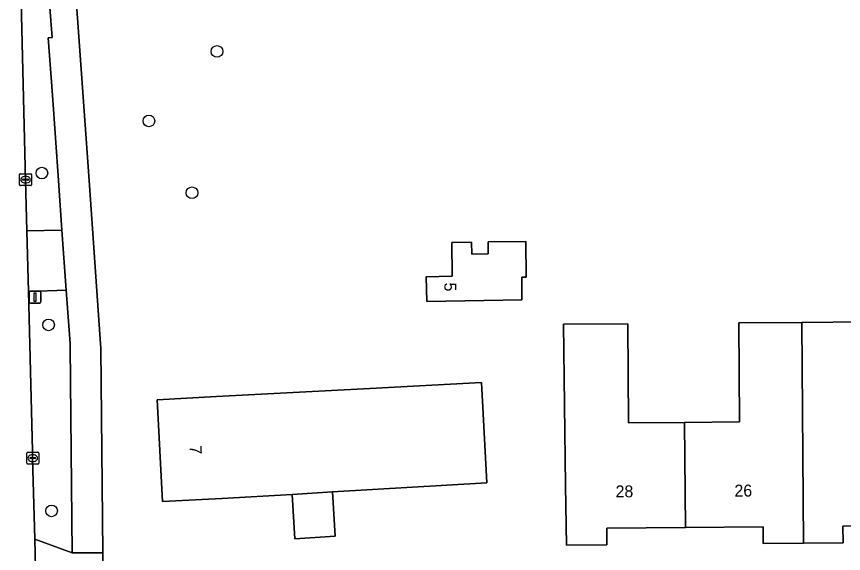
# Model space of a CAD drawing. Extents: x 157320 to 158835, y 386650 to 388491.
# Drawn here: x 157875.3 to 157944.6, y 387718.8 to 387763.8 of the extents above; entities that cross this region are included whole.
import ezdxf

# ---------------------------------------------------------------- set-up
doc = ezdxf.new("R2010")
doc.units = 0
for name, color, linetype in [('IMGEO_Boom', 7, 'Continuous'), ('IMGEO_Erf', 7, 'Continuous'), ('IMGEO_Groenvoorziening', 7, 'Continuous'), ('IMGEO_Kolk', 7, 'Continuous'), ('IMGEO_Lichtmast', 7, 'Continuous'), ('IMGEO_Pand', 7, 'Continuous'), ('IMGEO_Pand_nummerreeks', 7, 'Continuous'), ('IMGEO_Rijbaan_lokaal_gesloten', 7, 'Continuous'), ('IMGEO_Rijbaan_lokaal_open', 7, 'Continuous'), ('IMGEO_Voetpad_open', 7, 'Continuous')]:
    doc.layers.add(name, color=color, linetype=linetype)

msp = doc.modelspace()

# ---------------------------------------------------------------- linework, layer by layer
at = {"layer": 'IMGEO_Boom'}
for centre in [(157892.118, 387760.826), (157886.409, 387755.001), (157877.435, 387750.635), (157890.021, 387748.981), (157877.997, 387737.914), (157878.248, 387722.328)]:
    msp.add_circle(centre, 0.489, dxfattribs=at)
at = {"layer": 'IMGEO_Erf'}
msp.add_lwpolyline([(157879.753, 387772.965), (157881.386, 387750), (157882.31, 387736.704), (157882.388, 387735.931), (157882.547, 387718.802), (157882.583, 387714.932), (157882.685, 387703.982), (157882.918, 387679.673), (157935.559, 387680.067), (157935.373, 387702.056), (157932.007, 387704.554), (157921.102, 387704.43), (157921.002, 387713.451), (157944.155, 387713.802), (157944.281, 387710.855), (157940.402, 387707.577), (157940.566, 387680.099), (157969.955, 387680.292), (157978.794, 387680.35), (157978.925, 387666.151), (157979.338, 387606.891), (157992.207, 387607.036)], dxfattribs=at)
for points in [[(157918.002, 387744.908), (157918.032, 387741.905), (157917.652, 387741.901), (157917.671, 387740.001), (157909.697, 387739.869), (157909.65, 387741.946), (157911.834, 387741.996), (157911.795, 387744.822), (157913.457, 387744.845), (157913.47, 387743.845), (157914.846, 387743.864), (157914.832, 387744.864)], [(157951.224, 387729.892), (157951.249, 387726.101), (157951.281, 387721.101), (157944.579, 387721.052), (157944.589, 387719.651), (157941.288, 387719.625), (157937.897, 387719.599), (157937.885, 387720.999), (157931.385, 387720.941), (157924.783, 387720.882), (157924.796, 387719.482), (157921.399, 387719.459), (157921.334, 387724.459), (157921.159, 387737.972), (157926.543, 387738.012), (157926.606, 387729.706), (157931.306, 387729.742), (157935.913, 387729.777), (157935.85, 387738.083), (157941.123, 387738.123), (157946.358, 387738.162), (157946.42, 387729.856)], [(157914.29, 387733.086), (157914.737, 387724.674), (157901.801, 387723.911), (157902.021, 387720.194), (157898.625, 387719.994), (157898.406, 387723.711), (157892.532, 387723.364), (157887.539, 387723.099), (157887.086, 387731.642), (157892.079, 387731.907), (157904.918, 387732.589)]]:
    msp.add_lwpolyline(points, close=True, dxfattribs=at)
at = {"layer": 'IMGEO_Groenvoorziening'}
for points in [[(157878.325, 387757.166), (157877.976, 387761.979), (157878.3, 387762.003), (157878.021, 387765.611), (157877.73, 387765.599), (157877.059, 387775.071), (157875.48, 387774.362), (157875.607, 387769.781), (157875.619, 387768.476), (157876.072, 387750), (157876.179, 387745.801), (157879.114, 387745.86), (157878.818, 387750)], [(157879.889, 387727.321), (157879.811, 387736.122), (157879.795, 387736.34), (157879.475, 387740.809), (157876.308, 387740.701), (157876.422, 387736.234), (157876.648, 387727.355), (157876.663, 387726.746), (157876.844, 387719.952), (157879.965, 387718.797)]]:
    msp.add_lwpolyline(points, close=True, dxfattribs=at)
at = {"layer": 'IMGEO_Kolk'}
for p, q in [((157875.572, 387749.653), (157875.572, 387750.505)), ((157875.647, 387750.579), (157876.499, 387750.579)), ((157876.06, 387750.359), (157876.085, 387750.359)), ((157876.573, 387750.505), (157876.573, 387749.653)), ((157876.499, 387749.579), (157875.647, 387749.579)), ((157875.831, 387750.073), (157875.831, 387750.085)), ((157876.269, 387750.036), (157875.871, 387750.036)), ((157875.874, 387750.122), (157876.272, 387750.122)), ((157876.083, 387749.799), (157876.058, 387749.799)), ((157876.315, 387750.085), (157876.315, 387750.073)), ((157876.167, 387726.32), (157876.167, 387727.172)), ((157876.242, 387727.246), (157877.094, 387727.246)), ((157876.426, 387726.74), (157876.426, 387726.752)), ((157876.864, 387726.703), (157876.466, 387726.703)), ((157876.469, 387726.789), (157876.867, 387726.789)), ((157876.655, 387727.026), (157876.68, 387727.026)), ((157876.91, 387726.752), (157876.91, 387726.74)), ((157877.168, 387727.172), (157877.168, 387726.32)), ((157877.094, 387726.246), (157876.242, 387726.246)), ((157876.678, 387726.466), (157876.653, 387726.466))]:
    msp.add_line(p, q, dxfattribs=at)
for points in [[(157875.572, 387749.653), (157875.572, 387750.505)], [(157875.647, 387750.579), (157876.499, 387750.579)], [(157876.573, 387750.505), (157876.573, 387749.653)], [(157876.499, 387749.579), (157875.647, 387749.579)], [(157876.167, 387726.32), (157876.167, 387727.172)], [(157876.242, 387727.246), (157877.094, 387727.246)], [(157877.168, 387727.172), (157877.168, 387726.32)], [(157877.094, 387726.246), (157876.242, 387726.246)]]:
    msp.add_lwpolyline(points, dxfattribs=at)
for centre, radius, start, end in [((157875.649, 387750.503), 0.0765, 91.55205, 178.44795), ((157875.649, 387750.503), 0.0765, 91.55205, 178.44795), ((157876.497, 387750.503), 0.0765, 1.55205, 88.44795), ((157876.497, 387750.503), 0.0765, 1.55205, 88.44795), ((157875.649, 387749.655), 0.0765, 181.55205, 268.44795), ((157875.649, 387749.655), 0.0765, 181.55205, 268.44795), ((157875.871, 387750.082), 0.0403, 85.87752, 175.75265), ((157875.868, 387750.072), 0.0366, 178.93798, 274.71019), ((157876.272, 387750.079), 0.043, 264.86636, 352.45326), ((157876.276, 387750.084), 0.0386, 1.73085, 96.63898), ((157876.497, 387749.655), 0.0765, 271.55205, 358.44795), ((157876.497, 387749.655), 0.0765, 271.55205, 358.44795), ((157876.244, 387727.17), 0.0765, 91.55205, 178.44795), ((157876.244, 387727.17), 0.0765, 91.55205, 178.44795), ((157876.466, 387726.749), 0.0403, 85.87752, 175.75265), ((157876.463, 387726.739), 0.0366, 178.93798, 274.71019), ((157876.867, 387726.746), 0.043, 264.86636, 352.45326), ((157876.871, 387726.751), 0.0386, 1.73085, 96.63898), ((157877.092, 387727.17), 0.0765, 1.55205, 88.44795), ((157877.092, 387727.17), 0.0765, 1.55205, 88.44795), ((157876.244, 387726.322), 0.0765, 181.55205, 268.44795), ((157876.244, 387726.322), 0.0765, 181.55205, 268.44795), ((157877.092, 387726.322), 0.0765, 271.55205, 358.44795), ((157877.092, 387726.322), 0.0765, 271.55205, 358.44795)]:
    msp.add_arc(centre, radius, start, end, dxfattribs=at)
for centre, major_axis, ratio, start_param, end_param in [((157876.059, 387750.079), (-0.387, 0.002), 0.722429, 4.712389, 7.853982), ((157876.084, 387750.079), (-0.39, 0.002), 0.717154, 1.570796, 4.712389), ((157876.654, 387726.746), (-0.387, 0.002), 0.722429, 4.712389, 7.853982), ((157876.679, 387726.746), (-0.39, 0.002), 0.717154, 1.570796, 4.712389)]:
    msp.add_ellipse(centre, major_axis=major_axis, ratio=ratio, start_param=start_param, end_param=end_param, dxfattribs=at)
at = {"layer": 'IMGEO_Lichtmast'}
for p, q in [((157876.37, 387739.835), (157876.37, 387740.635)), ((157876.37, 387740.635), (157876.37, 387739.835)), ((157876.47, 387740.735), (157877.26, 387740.735)), ((157877.26, 387740.735), (157876.47, 387740.735)), ((157877.36, 387740.635), (157877.36, 387739.835)), ((157877.36, 387739.835), (157877.36, 387740.635)), ((157877.26, 387739.735), (157876.47, 387739.735)), ((157876.47, 387739.735), (157877.26, 387739.735))]:
    msp.add_line(p, q, dxfattribs=at)
msp.add_lwpolyline([(157876.79, 387740.61), (157876.94, 387740.61), (157876.94, 387739.86), (157876.79, 387739.86), (157876.79, 387740.61)], dxfattribs=at)
for centre, start, end in [((157876.47, 387740.635), 90, 180), ((157876.47, 387740.635), 90, 180), ((157877.26, 387740.635), 0, 90), ((157877.26, 387740.635), 360, 90), ((157876.47, 387739.835), 180, 270), ((157876.47, 387739.835), 180, 270), ((157877.26, 387739.835), 270, 0), ((157877.26, 387739.835), 270, 0)]:
    msp.add_arc(centre, 0.1, start, end, dxfattribs=at)
at = {"layer": 'IMGEO_Pand'}
for points in [[(157918.002, 387744.908), (157914.832, 387744.864), (157914.846, 387743.864), (157913.47, 387743.845), (157913.457, 387744.845), (157911.795, 387744.822), (157911.834, 387741.996), (157909.65, 387741.946), (157909.697, 387739.869), (157917.671, 387740.001), (157917.652, 387741.901), (157918.032, 387741.905)], [(157931.306, 387729.742), (157926.606, 387729.706), (157926.543, 387738.012), (157921.159, 387737.972), (157921.334, 387724.459), (157921.399, 387719.459), (157924.796, 387719.482), (157924.783, 387720.882), (157931.385, 387720.941)], [(157941.288, 387719.625), (157941.123, 387738.123), (157935.85, 387738.083), (157935.913, 387729.777), (157931.306, 387729.742), (157931.385, 387720.941), (157937.885, 387720.999), (157937.897, 387719.599)], [(157941.288, 387719.625), (157944.589, 387719.651), (157944.579, 387721.052), (157951.281, 387721.101), (157951.249, 387726.101), (157951.224, 387729.892), (157946.42, 387729.856), (157946.358, 387738.162), (157941.123, 387738.123)], [(157914.29, 387733.086), (157904.918, 387732.589), (157892.079, 387731.907), (157887.086, 387731.642), (157887.539, 387723.099), (157892.532, 387723.364), (157898.406, 387723.711), (157901.801, 387723.911), (157914.737, 387724.674)], [(157901.801, 387723.911), (157898.406, 387723.711), (157898.625, 387719.994), (157902.021, 387720.194)]]:
    msp.add_lwpolyline(points, close=True, dxfattribs=at)
at = {"layer": 'IMGEO_Rijbaan_lokaal_gesloten'}
msp.add_lwpolyline([(157877.453, 387694.721), (157877.244, 387703.161), (157877.075, 387709.954), (157876.975, 387713.985), (157876.844, 387719.952), (157876.663, 387726.746), (157876.648, 387727.355), (157876.422, 387736.234), (157876.308, 387740.701), (157876.179, 387745.801), (157876.072, 387750), (157875.619, 387768.476), (157875.607, 387769.781), (157875.48, 387774.362), (157875.445, 387775.846), (157875.312, 387780.196)], dxfattribs=at)
at = {"layer": 'IMGEO_Rijbaan_lokaal_open'}
msp.add_lwpolyline([(157882.547, 387718.802), (157879.965, 387718.797), (157876.844, 387719.952), (157876.975, 387713.985), (157880.009, 387714.853), (157882.583, 387714.932)], close=True, dxfattribs=at)
at = {"layer": 'IMGEO_Voetpad_open'}
for points in [[(157879.753, 387772.965), (157879.53, 387776.095), (157877.059, 387775.071), (157877.73, 387765.599), (157878.021, 387765.611), (157878.3, 387762.003), (157877.976, 387761.979), (157878.325, 387757.166), (157878.818, 387750), (157879.114, 387745.86), (157879.475, 387740.809), (157879.795, 387736.34), (157879.811, 387736.122), (157879.889, 387727.321), (157879.965, 387718.797), (157882.547, 387718.802), (157882.388, 387735.931), (157882.31, 387736.704), (157881.386, 387750)], [(157879.114, 387745.86), (157876.179, 387745.801), (157876.308, 387740.701), (157879.475, 387740.809)]]:
    msp.add_lwpolyline(points, close=True, dxfattribs=at)

# ---------------------------------------------------------------- texts
at = {"layer": 'IMGEO_Pand_nummerreeks'}
for s, rotation, p in [('5', 271.29467, (157911.162, 387741.453)), ('7', 273.03647, (157889.814, 387727.779)), ('28', 0.36728, (157925.525, 387723.456)), ('26', 0.36728, (157935.489, 387723.52))]:
    msp.add_text(s, height=1, rotation=rotation, dxfattribs=at).set_placement(p)

doc.saveas('drawing.dxf')
